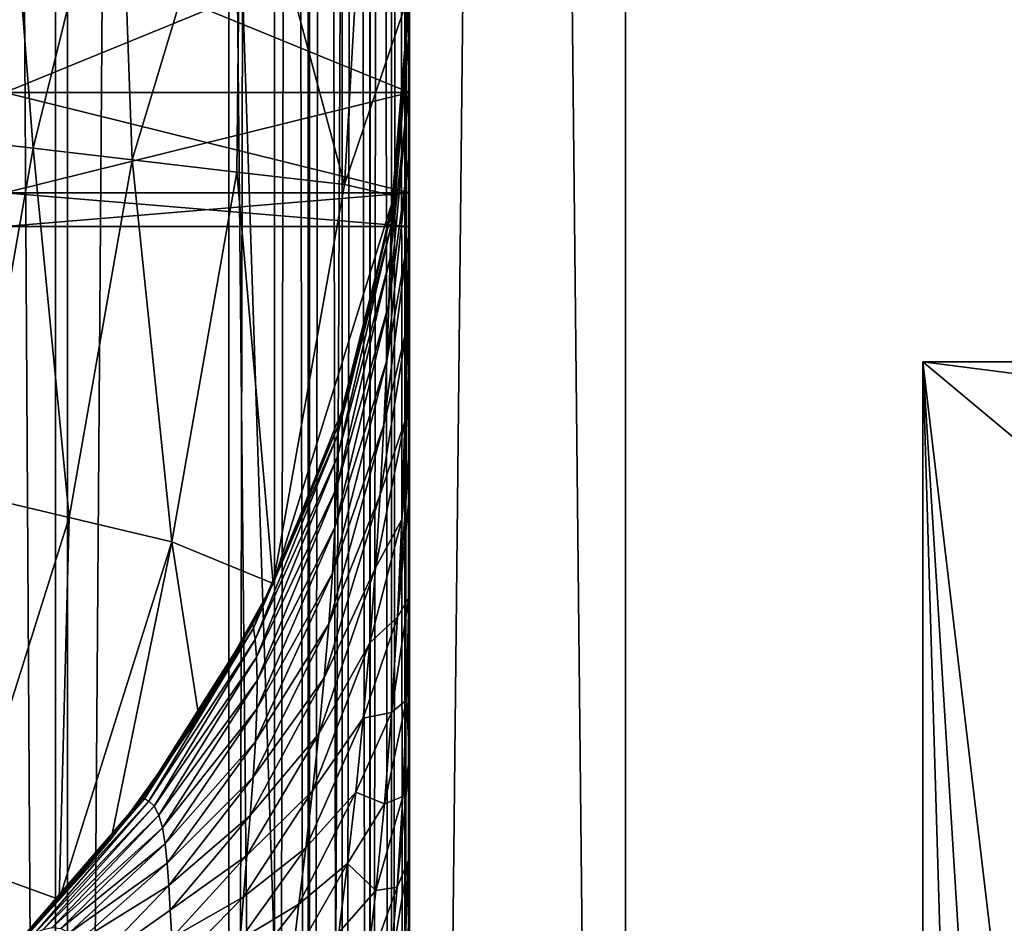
# Model space of a CAD drawing. Header units: metres. Extents: x -205 to 205, y -104 to 104.
# Tile 984 of 1056: x -43.94 to -40.3, y -22.34 to -18.99. Entities that reach past the tile are written whole.
import ezdxf

# ---------------------------------------------------------------- set-up
doc = ezdxf.new("R2010")
doc.units = ezdxf.units.M
doc.layers.add('solid_01_2-CONSUMER_EHM_BOX_SW0001', color=7, linetype='CONTINUOUS')

msp = doc.modelspace()

# ---------------------------------------------------------------- linework, layer by layer
at = {"layer": 'solid_01_2-CONSUMER_EHM_BOX_SW0001'}
for points in [[(-200.010849, -74.958488), (-200.010773, 75.041512), (-0.010778, 75.04142)], [(-0.010849, -74.95858), (-200.010849, -74.958488), (-0.010778, 75.04142)], [(-42.877831, -45.470287, 63.099998), (-43.761448, 44.859444, 63.099998), (-42.869671, 45.533699, 63.099998)], [(-42.877831, -45.470287, 63.099998), (-42.869671, 45.533699, 63.099998), (-42.500031, 37.541439, 63.099998)], [(-43.769485, -44.795872, 63.099998), (-44.312798, 44.35014, 63.099998), (-43.761448, 44.859444, 63.099998)], [(-42.877831, -45.470287, 63.099998), (-43.769485, -44.795872, 63.099998), (-43.761448, 44.859444, 63.099998)], [(-43.769485, -44.795872, 63.099998), (-44.320744, -44.286469, 63.099998), (-44.312798, 44.35014, 63.099998)], [(-43.811649, -41.509972, 46), (-43.811607, 41.592854, 46), (-43.169292, 42.451569, 46)], [(-43.169331, -42.36869, 46), (-43.811649, -41.509972, 46), (-43.169292, 42.451569, 46)], [(-43.000031, 37.541439, 46), (-43.169331, -42.36869, 46), (-43.169292, 42.451569, 46)], [(-44.325085, -40.568085, 46), (-44.325047, 40.650963, 46), (-43.811607, 41.592854, 46)], [(-43.811649, -41.509972, 46), (-44.325085, -40.568085, 46), (-43.811607, 41.592854, 46)], [(-43.000031, 37.541439, 75), (-62.041512, -19.42688, 75), (-62.692566, -21.952003, 75)], [(-43.000031, 37.541439, 75), (-62.692566, -21.952003, 75), (-43.000065, -37.458561, 75)], [(-43.000031, 37.541439, 75), (-61.647285, -16.835539, 75), (-62.041512, -19.42688, 75)], [(-45.000065, -37.458561, 48), (-42.500065, -37.458561, 48), (-42.500031, 37.541439, 48)], [(-45.000031, 37.541439, 48), (-45.000065, -37.458561, 48), (-42.500031, 37.541439, 48)], [(-45.000031, 37.541439, 57), (-45.000065, -37.458561, 57), (-42.500031, 37.541439, 57)], [(-42.500065, -37.458561, 57), (-42.500031, 37.541439, 57), (-45.000065, -37.458561, 57)], [(-45.000031, 37.541439, 55), (-42.500065, -37.458561, 55), (-45.000065, -37.458561, 55)], [(-45.000031, 37.541439, 55), (-42.500031, 37.541439, 55), (-42.500065, -37.458561, 55)], [(-43.000031, 37.541439, 46), (-43.000065, -37.458561, 46), (-43.169331, -42.36869, 46)], [(-42.870621, 37.541439, 45.982964), (-43.000065, -37.458561, 46), (-43.000031, 37.541439, 46)], [(-42.870621, 37.541439, 45.982964), (-42.870659, -37.458561, 45.982964), (-43.000065, -37.458561, 46)], [(-42.871162, -37.458561, 75.016899), (-43.000031, 37.541439, 75), (-43.000065, -37.458561, 75)], [(-42.871128, 37.541439, 75.016899), (-43.000031, 37.541439, 75), (-42.871162, -37.458561, 75.016899)], [(-42.877831, -45.470287, 63.099998), (-42.500031, 37.541439, 63.099998), (-42.500065, -37.458561, 63.099998)], [(-42.871128, 37.541439, 75.016899), (-42.871162, -37.458561, 75.016899), (-42.750408, -37.458561, 75.066788)], [(-42.871128, 37.541439, 75.016899), (-42.750408, -37.458561, 75.066788), (-42.75037, 37.541439, 75.066788)], [(-42.749916, 37.541439, 45.932949), (-42.749954, -37.458561, 45.932949), (-42.870659, -37.458561, 45.982964)], [(-42.870621, 37.541439, 45.982964), (-42.749916, 37.541439, 45.932949), (-42.870659, -37.458561, 45.982964)], [(-42.75037, 37.541439, 75.066788), (-42.750408, -37.458561, 75.066788), (-42.646698, -37.458561, 75.146263)], [(-42.75037, 37.541439, 75.066788), (-42.646698, -37.458561, 75.146263), (-42.646664, 37.541439, 75.146263)], [(-42.646294, 37.541439, 45.853367), (-42.646328, -37.458561, 45.853367), (-42.749954, -37.458561, 45.932949)], [(-42.749916, 37.541439, 45.932949), (-42.646294, 37.541439, 45.853367), (-42.749954, -37.458561, 45.932949)], [(-42.646664, 37.541439, 75.146263), (-42.646698, -37.458561, 75.146263), (-42.56712, -37.458561, 75.249886)], [(-42.646664, 37.541439, 75.146263), (-42.56712, -37.458561, 75.249886), (-42.567085, 37.541439, 75.249886)], [(-42.566822, 37.541439, 45.74966), (-42.566856, -37.458561, 45.74966), (-42.646328, -37.458561, 45.853367)], [(-42.646294, 37.541439, 45.853367), (-42.566822, 37.541439, 45.74966), (-42.646328, -37.458561, 45.853367)], [(-42.567085, 37.541439, 75.249886), (-42.56712, -37.458561, 75.249886), (-42.517105, -37.458561, 75.37059)], [(-42.567085, 37.541439, 75.249886), (-42.517105, -37.458561, 75.37059), (-42.517067, 37.541439, 75.37059)], [(-42.516933, 37.541439, 45.628902), (-42.516968, -37.458561, 45.628902), (-42.566856, -37.458561, 45.74966)], [(-42.566822, 37.541439, 45.74966), (-42.516933, 37.541439, 45.628902), (-42.566856, -37.458561, 45.74966)], [(-42.517067, 37.541439, 75.37059), (-42.517105, -37.458561, 75.37059), (-42.500065, -37.458561, 75.5)], [(-42.517067, 37.541439, 75.37059), (-42.500065, -37.458561, 75.5), (-42.500031, 37.541439, 75.5)], [(-42.516968, -37.458561, 45.628902), (-42.500031, 37.541439, 45.5), (-42.500065, -37.458561, 45.5)], [(-42.516933, 37.541439, 45.628902), (-42.500031, 37.541439, 45.5), (-42.516968, -37.458561, 45.628902)], [(-42.500065, -37.458561, 107), (-42.500031, 37.541439, 108.5), (-42.500031, 37.541439, 107)], [(-42.500065, -37.458561, 107), (-42.500031, 37.541439, 107), (-41.700066, -37.458561, 106.5)], [(-42.500065, -37.458561, 106), (-41.700031, 37.541439, 106.5), (-42.500031, 37.541439, 106)], [(-41.700066, -37.458561, 106.5), (-41.700031, 37.541439, 106.5), (-42.500065, -37.458561, 106)], [(-42.500065, -37.458561, 48), (-42.500031, 37.541439, 55), (-42.500031, 37.541439, 48)], [(-42.500065, -37.458561, 55), (-42.500031, 37.541439, 55), (-42.500065, -37.458561, 48)], [(-42.500065, -37.458561, 57), (-42.500031, 37.541439, 63.099998), (-42.500031, 37.541439, 57)], [(-42.500065, -37.458561, 63.099998), (-42.500031, 37.541439, 63.099998), (-42.500065, -37.458561, 57)], [(-42.500065, -37.458561, 108.5), (42.499969, 37.541401, 108.5), (-42.500031, 37.541439, 108.5)], [(-42.500065, -37.458561, 108.5), (-42.500031, 37.541439, 108.5), (-42.500065, -37.458561, 107)], [(-42.500065, -37.458561, 105), (-42.500031, 37.541439, 106), (-42.500031, 37.541439, 105)], [(-42.500065, -37.458561, 105), (-42.500065, -37.458561, 106), (-42.500031, 37.541439, 106)], [(-41.700066, -37.458561, 104.5), (-42.500065, -37.458561, 105), (-42.500031, 37.541439, 105)], [(-42.500065, -37.458561, 103), (-42.500031, 37.541439, 104), (-42.500031, 37.541439, 103)], [(-42.500065, -37.458561, 104), (-42.500031, 37.541439, 104), (-42.500065, -37.458561, 103)], [(-41.700031, 37.541439, 104.5), (-42.500031, 37.541439, 104), (-42.500065, -37.458561, 104)], [(-41.700066, -37.458561, 102.5), (-42.500065, -37.458561, 103), (-42.500031, 37.541439, 103)], [(-42.500065, -37.458561, 101), (-42.500031, 37.541439, 102), (-42.500031, 37.541439, 101)], [(-42.500065, -37.458561, 102), (-42.500031, 37.541439, 102), (-42.500065, -37.458561, 101)], [(-41.700031, 37.541439, 102.5), (-42.500031, 37.541439, 102), (-42.500065, -37.458561, 102)], [(-41.700066, -37.458561, 100.5), (-42.500065, -37.458561, 101), (-42.500031, 37.541439, 101)], [(-42.500065, -37.458561, 99), (-42.500031, 37.541439, 100), (-42.500031, 37.541439, 99)], [(-42.500065, -37.458561, 100), (-42.500031, 37.541439, 100), (-42.500065, -37.458561, 99)], [(-41.700031, 37.541439, 100.5), (-42.500031, 37.541439, 100), (-42.500065, -37.458561, 100)], [(-41.700066, -37.458561, 98.5), (-42.500065, -37.458561, 99), (-42.500031, 37.541439, 99)], [(-42.500065, -37.458561, 97), (-42.500031, 37.541439, 98), (-42.500031, 37.541439, 97)], [(-42.500065, -37.458561, 98), (-42.500031, 37.541439, 98), (-42.500065, -37.458561, 97)], [(-41.700031, 37.541439, 98.5), (-42.500031, 37.541439, 98), (-42.500065, -37.458561, 98)], [(-41.700066, -37.458561, 96.5), (-42.500065, -37.458561, 97), (-42.500031, 37.541439, 97)], [(-42.500065, -37.458561, 95), (-42.500031, 37.541439, 96), (-42.500031, 37.541439, 95)], [(-42.500065, -37.458561, 96), (-42.500031, 37.541439, 96), (-42.500065, -37.458561, 95)], [(-41.700031, 37.541439, 96.5), (-42.500031, 37.541439, 96), (-42.500065, -37.458561, 96)], [(-41.700066, -37.458561, 94.5), (-42.500065, -37.458561, 95), (-42.500031, 37.541439, 95)], [(-42.500065, -37.458561, 93), (-42.500031, 37.541439, 94), (-42.500031, 37.541439, 93)], [(-42.500065, -37.458561, 94), (-42.500031, 37.541439, 94), (-42.500065, -37.458561, 93)], [(-41.700031, 37.541439, 94.5), (-42.500031, 37.541439, 94), (-42.500065, -37.458561, 94)], [(-41.700066, -37.458561, 92.5), (-42.500065, -37.458561, 93), (-42.500031, 37.541439, 93)], [(-42.500065, -37.458561, 91), (-42.500031, 37.541439, 92), (-42.500031, 37.541439, 91)], [(-42.500065, -37.458561, 92), (-42.500031, 37.541439, 92), (-42.500065, -37.458561, 91)], [(-41.700031, 37.541439, 92.5), (-42.500031, 37.541439, 92), (-42.500065, -37.458561, 92)], [(-41.700066, -37.458561, 90.5), (-42.500065, -37.458561, 91), (-42.500031, 37.541439, 91)], [(-42.500065, -37.458561, 89), (-42.500031, 37.541439, 90), (-42.500031, 37.541439, 89)], [(-42.500065, -37.458561, 90), (-42.500031, 37.541439, 90), (-42.500065, -37.458561, 89)], [(-41.700031, 37.541439, 90.5), (-42.500031, 37.541439, 90), (-42.500065, -37.458561, 90)], [(-41.700066, -37.458561, 88.5), (-42.500065, -37.458561, 89), (-42.500031, 37.541439, 89)], [(-42.500065, -37.458561, 87), (-42.500031, 37.541439, 88), (-42.500031, 37.541439, 87)], [(-42.500065, -37.458561, 88), (-42.500031, 37.541439, 88), (-42.500065, -37.458561, 87)], [(-41.700031, 37.541439, 88.5), (-42.500031, 37.541439, 88), (-42.500065, -37.458561, 88)], [(-41.700066, -37.458561, 86.5), (-42.500065, -37.458561, 87), (-42.500031, 37.541439, 87)], [(-42.500065, -37.458561, 85), (-42.500031, 37.541439, 86), (-42.500031, 37.541439, 85)], [(-42.500065, -37.458561, 86), (-42.500031, 37.541439, 86), (-42.500065, -37.458561, 85)], [(-41.700031, 37.541439, 86.5), (-42.500031, 37.541439, 86), (-42.500065, -37.458561, 86)], [(-41.700066, -37.458561, 84.5), (-42.500065, -37.458561, 85), (-42.500031, 37.541439, 85)], [(-42.500065, -37.458561, 83), (-42.500031, 37.541439, 84), (-42.500031, 37.541439, 83)], [(-42.500065, -37.458561, 84), (-42.500031, 37.541439, 84), (-42.500065, -37.458561, 83)], [(-41.700031, 37.541439, 84.5), (-42.500031, 37.541439, 84), (-42.500065, -37.458561, 84)], [(-41.700066, -37.458561, 82.5), (-42.500065, -37.458561, 83), (-42.500031, 37.541439, 83)], [(-42.500065, -37.458561, 81), (-42.500031, 37.541439, 82), (-42.500031, 37.541439, 81)], [(-42.500065, -37.458561, 82), (-42.500031, 37.541439, 82), (-42.500065, -37.458561, 81)], [(-41.700031, 37.541439, 82.5), (-42.500031, 37.541439, 82), (-42.500065, -37.458561, 82)], [(-41.700066, -37.458561, 80.5), (-42.500065, -37.458561, 81), (-42.500031, 37.541439, 81)], [(-42.500065, -37.458561, 79), (-42.500031, 37.541439, 80), (-42.500031, 37.541439, 79)], [(-42.500065, -37.458561, 80), (-42.500031, 37.541439, 80), (-42.500065, -37.458561, 79)], [(-41.700031, 37.541439, 80.5), (-42.500031, 37.541439, 80), (-42.500065, -37.458561, 80)], [(-41.700066, -37.458561, 78.5), (-42.500065, -37.458561, 79), (-42.500031, 37.541439, 79)], [(-42.500065, -37.458561, 77), (-42.500031, 37.541439, 78), (-42.500031, 37.541439, 77)], [(-42.500065, -37.458561, 78), (-42.500031, 37.541439, 78), (-42.500065, -37.458561, 77)], [(-41.700031, 37.541439, 78.5), (-42.500031, 37.541439, 78), (-42.500065, -37.458561, 78)], [(-41.700066, -37.458561, 76.5), (-42.500065, -37.458561, 77), (-42.500031, 37.541439, 77)], [(-42.500065, -37.458561, 75.5), (-42.500031, 37.541439, 76), (-42.500031, 37.541439, 75.5)], [(-42.500065, -37.458561, 76), (-42.500031, 37.541439, 76), (-42.500065, -37.458561, 75.5)], [(-41.700031, 37.541439, 76.5), (-42.500031, 37.541439, 76), (-42.500065, -37.458561, 76)], [(-42.50005, 0.041439, 44.299999), (-42.500065, -37.458561, 45.5), (-42.500031, 37.541439, 45.5)], [(-41.700031, 37.541439, 104.5), (-42.500065, -37.458561, 104), (-41.700066, -37.458561, 104.5)], [(-41.700031, 37.541439, 102.5), (-42.500065, -37.458561, 102), (-41.700066, -37.458561, 102.5)], [(-41.700031, 37.541439, 100.5), (-42.500065, -37.458561, 100), (-41.700066, -37.458561, 100.5)], [(-41.700031, 37.541439, 98.5), (-42.500065, -37.458561, 98), (-41.700066, -37.458561, 98.5)], [(-41.700031, 37.541439, 96.5), (-42.500065, -37.458561, 96), (-41.700066, -37.458561, 96.5)], [(-41.700031, 37.541439, 94.5), (-42.500065, -37.458561, 94), (-41.700066, -37.458561, 94.5)], [(-41.700031, 37.541439, 92.5), (-42.500065, -37.458561, 92), (-41.700066, -37.458561, 92.5)], [(-41.700031, 37.541439, 90.5), (-42.500065, -37.458561, 90), (-41.700066, -37.458561, 90.5)], [(-41.700031, 37.541439, 88.5), (-42.500065, -37.458561, 88), (-41.700066, -37.458561, 88.5)], [(-41.700031, 37.541439, 86.5), (-42.500065, -37.458561, 86), (-41.700066, -37.458561, 86.5)], [(-41.700031, 37.541439, 84.5), (-42.500065, -37.458561, 84), (-41.700066, -37.458561, 84.5)], [(-41.700031, 37.541439, 82.5), (-42.500065, -37.458561, 82), (-41.700066, -37.458561, 82.5)], [(-41.700031, 37.541439, 80.5), (-42.500065, -37.458561, 80), (-41.700066, -37.458561, 80.5)], [(-41.700031, 37.541439, 78.5), (-42.500065, -37.458561, 78), (-41.700066, -37.458561, 78.5)], [(-41.700031, 37.541439, 76.5), (-42.500065, -37.458561, 76), (-41.700066, -37.458561, 76.5)], [(-42.500065, -37.458561, 108.5), (42.499935, -37.458599, 108.5), (42.499969, 37.541401, 108.5)], [(-41.700066, -37.458561, 106.5), (-42.500031, 37.541439, 107), (-41.700031, 37.541439, 106.5)], [(-41.700031, 37.541439, 104.5), (-41.700066, -37.458561, 104.5), (-42.500031, 37.541439, 105)], [(-41.700031, 37.541439, 102.5), (-41.700066, -37.458561, 102.5), (-42.500031, 37.541439, 103)], [(-41.700031, 37.541439, 100.5), (-41.700066, -37.458561, 100.5), (-42.500031, 37.541439, 101)], [(-41.700031, 37.541439, 98.5), (-41.700066, -37.458561, 98.5), (-42.500031, 37.541439, 99)], [(-41.700031, 37.541439, 96.5), (-41.700066, -37.458561, 96.5), (-42.500031, 37.541439, 97)], [(-41.700031, 37.541439, 94.5), (-41.700066, -37.458561, 94.5), (-42.500031, 37.541439, 95)], [(-41.700031, 37.541439, 92.5), (-41.700066, -37.458561, 92.5), (-42.500031, 37.541439, 93)], [(-41.700031, 37.541439, 90.5), (-41.700066, -37.458561, 90.5), (-42.500031, 37.541439, 91)], [(-41.700031, 37.541439, 88.5), (-41.700066, -37.458561, 88.5), (-42.500031, 37.541439, 89)], [(-41.700031, 37.541439, 86.5), (-41.700066, -37.458561, 86.5), (-42.500031, 37.541439, 87)], [(-41.700031, 37.541439, 84.5), (-41.700066, -37.458561, 84.5), (-42.500031, 37.541439, 85)], [(-41.700031, 37.541439, 82.5), (-41.700066, -37.458561, 82.5), (-42.500031, 37.541439, 83)], [(-41.700031, 37.541439, 80.5), (-41.700066, -37.458561, 80.5), (-42.500031, 37.541439, 81)], [(-41.700031, 37.541439, 78.5), (-41.700066, -37.458561, 78.5), (-42.500031, 37.541439, 79)], [(-41.700031, 37.541439, 76.5), (-41.700066, -37.458561, 76.5), (-42.500031, 37.541439, 77)], [(-42.50005, 0.041439, 44.299999), (-42.50005, -2.175428, 44.175507), (-42.500065, -37.458561, 45.5)], [(-42.50005, -2.175428, 44.175507), (-42.50005, -4.36443, 43.803581), (-42.500065, -37.458561, 45.5)], [(-42.50005, -4.36443, 43.803581), (-42.500053, -6.498038, 43.188904), (-42.500065, -37.458561, 45.5)], [(-42.500053, -6.498038, 43.188904), (-42.500053, -8.549417, 42.339203), (-42.500065, -37.458561, 45.5)], [(-42.500053, -8.549417, 42.339203), (-42.500053, -10.492764, 41.265156), (-42.500065, -37.458561, 45.5)], [(-42.500053, -10.492764, 41.265156), (-42.500053, -12.303642, 39.98027), (-42.500065, -37.458561, 45.5)], [(-42.500053, -12.303642, 39.98027), (-42.500057, -13.959272, 38.500713), (-42.500065, -37.458561, 45.5)], [(-42.500057, -13.959272, 38.500713), (-42.500065, -37.458561, 14.5), (-42.500065, -37.458561, 45.5)], [(-42.500057, -13.959272, 38.500713), (-42.500057, -15.438832, 36.845081), (-42.500065, -37.458561, 14.5)], [(-42.500057, -15.438832, 36.845081), (-42.500057, -16.723715, 35.034203), (-42.500065, -37.458561, 14.5)], [(-42.500057, -16.723715, 35.034203), (-42.500057, -17.797762, 33.090855), (-42.500065, -37.458561, 14.5)], [(-42.500057, -17.797762, 33.090855), (-42.500057, -18.647465, 31.039476), (-42.500065, -37.458561, 14.5)], [(-43.994637, -18.174753, 3.112886), (-44.23312, -19.429401, 2.998492), (-43.895329, -19.468725, 3.213573)], [(-43.576248, -18.174753, 3.325387), (-43.994637, -18.174753, 3.112886), (-43.895329, -19.468725, 3.213573)], [(-43.576248, -18.174753, 3.325387), (-43.895329, -19.468725, 3.213573), (-43.527637, -19.511528, 3.371311)], [(-43.125519, -18.174755, 3.455959), (-43.576248, -18.174753, 3.325387), (-43.527637, -19.511528, 3.371311)], [(-43.125519, -18.174755, 3.455959), (-43.527637, -19.511528, 3.371311), (-43.139572, -19.556704, 3.467618)], [(-43.125519, -18.174755, 3.455959), (-43.139572, -19.556704, 3.467618), (-42.741188, -19.603037, 3.5)], [(-42.658329, -18.174755, 3.5), (-43.125519, -18.174755, 3.455959), (-42.741188, -19.603037, 3.5)], [(-42.500057, -18.891447, 3.5), (-42.658329, -18.174755, 3.5), (-42.741188, -19.603037, 3.5)], [(-44.000057, -19.262133, 28.905914), (-42.500057, -18.647465, 31.039476), (-44.000057, -18.647449, 31.039526)], [(-44.000057, -18.647449, 17.960474), (-42.500057, -18.647465, 17.960524), (-42.500057, -19.262142, 20.09413)], [(-44.000057, -19.262133, 20.094086), (-44.000057, -18.647449, 17.960474), (-42.500057, -19.262142, 20.09413)], [(-44.000057, -19.262133, 28.905914), (-42.500057, -19.262142, 28.90587), (-42.500057, -18.647465, 31.039476)], [(-42.500057, -18.647465, 31.039476), (-42.500057, -19.262142, 28.90587), (-42.500065, -37.458561, 14.5)], [(-42.500057, -18.647465, 17.960524), (-42.500057, -19.064049, 13.261415), (-42.500057, -19.215498, 13.542428)], [(-42.500057, -19.262142, 20.09413), (-42.500057, -18.647465, 17.960524), (-42.500057, -19.215498, 13.542428)], [(-42.500057, -18.647465, 17.960524), (-42.500057, -18.96402, 12.994148), (-42.500057, -19.064049, 13.261415)], [(-42.557053, -19.644222, 3.5), (-42.500057, -18.891447, 3.5), (-42.741188, -19.603037, 3.5)], [(-42.568756, -19.756182, 12.824918), (-42.500057, -18.908606, 12.741017), (-42.500057, -18.891447, 12.5)], [(-42.567799, -19.711699, 12.5), (-42.568756, -19.756182, 12.824918), (-42.500057, -18.891447, 12.5)], [(-42.557053, -19.644222, 3.5), (-42.567799, -19.711699, 12.5), (-42.500057, -18.891447, 12.5)], [(-42.557053, -19.644222, 3.5), (-42.500057, -18.891447, 12.5), (-42.500057, -18.891447, 3.5)], [(-42.500107, -19.020035, 13.095444), (-42.500057, -18.908606, 12.741017), (-42.568756, -19.756182, 12.824918)], [(-42.500107, -19.020035, 13.095444), (-42.500057, -18.96402, 12.994148), (-42.500057, -18.908606, 12.741017)], [(-42.500107, -19.020035, 13.095444), (-42.500057, -19.064049, 13.261415), (-42.500057, -18.96402, 12.994148)], [(-42.500107, -19.020035, 13.095444), (-42.568756, -19.756182, 12.824918), (-42.571629, -19.875399, 13.116941)], [(-42.500496, -19.225395, 13.440465), (-42.500107, -19.020035, 13.095444), (-42.571629, -19.875399, 13.116941)], [(-42.500496, -19.225395, 13.440465), (-42.500057, -19.064049, 13.261415), (-42.500107, -19.020035, 13.095444)], [(-42.500496, -19.225395, 13.440465), (-42.500057, -19.215498, 13.542428), (-42.500057, -19.064049, 13.261415)], [(-42.500496, -19.225395, 13.440465), (-42.571629, -19.875399, 13.116941), (-42.576717, -20.046583, 13.368639)], [(-42.501705, -19.488811, 13.731335), (-42.500496, -19.225395, 13.440465), (-42.576717, -20.046583, 13.368639)], [(-42.501705, -19.488811, 13.731335), (-42.500057, -19.41938, 13.824896), (-42.500057, -19.215498, 13.542428)], [(-42.501705, -19.488811, 13.731335), (-42.500057, -19.215498, 13.542428), (-42.500496, -19.225395, 13.440465)], [(-42.500057, -19.262142, 20.09413), (-42.500057, -19.215498, 13.542428), (-42.500057, -19.41938, 13.824896)], [(-44.000057, -19.634062, 26.716896), (-42.500057, -19.262142, 28.90587), (-44.000057, -19.262133, 28.905914)], [(-44.000057, -19.262133, 20.094086), (-42.500057, -19.262142, 20.09413), (-42.500057, -19.634066, 22.283133)], [(-44.000057, -19.634062, 22.283104), (-44.000057, -19.262133, 20.094086), (-42.500057, -19.634066, 22.283133)], [(-44.000057, -19.634062, 26.716896), (-42.500057, -19.634066, 26.716867), (-42.500057, -19.262142, 28.90587)], [(-42.500057, -19.262142, 28.90587), (-42.500061, -23.376728, 14.5), (-42.500065, -37.458561, 14.5)], [(-42.500057, -19.262142, 28.90587), (-42.500061, -23.258007, 14.510022), (-42.500061, -23.376728, 14.5)], [(-42.500057, -19.262142, 28.90587), (-42.500061, -23.119808, 14.539515), (-42.500061, -23.258007, 14.510022)], [(-42.500057, -19.262142, 28.90587), (-42.500061, -22.962339, 14.585138), (-42.500061, -23.119808, 14.539515)], [(-42.500057, -19.262142, 28.90587), (-42.500061, -22.78248, 14.642188), (-42.500061, -22.962339, 14.585138)], [(-42.500057, -19.262142, 28.90587), (-42.500061, -22.573221, 14.705911), (-42.500061, -22.78248, 14.642188)], [(-42.500057, -19.262142, 28.90587), (-42.500061, -22.402834, 14.751582), (-42.500061, -22.573221, 14.705911)], [(-42.500057, -19.262142, 28.90587), (-42.500061, -22.324932, 14.769974), (-42.500061, -22.402834, 14.751582)], [(-42.500057, -19.262142, 28.90587), (-42.500061, -22.024067, 14.824757), (-42.500061, -22.324932, 14.769974)], [(-42.500057, -19.262142, 28.90587), (-42.500061, -21.732988, 14.850832), (-42.500061, -22.024067, 14.824757)], [(-42.500057, -19.262142, 28.90587), (-42.500057, -19.634066, 26.716867), (-42.500061, -21.732988, 14.850832)], [(-42.500057, -19.634066, 22.283133), (-42.500057, -19.262142, 20.09413), (-42.500057, -19.41938, 13.824896)], [(-43.895329, -19.468725, 3.213573), (-44.23312, -19.429401, 2.998492), (-44.121006, -20.751673, 3.213573)], [(-42.504375, -19.793682, 13.96944), (-42.500057, -19.66736, 14.089117), (-42.500057, -19.41938, 13.824896)], [(-42.504375, -19.793682, 13.96944), (-42.500057, -19.41938, 13.824896), (-42.501705, -19.488811, 13.731335)], [(-42.500057, -19.634066, 22.283133), (-42.500057, -19.41938, 13.824896), (-42.500057, -19.66736, 14.089117)], [(-43.895329, -19.468725, 3.213573), (-44.121006, -20.751673, 3.213573), (-43.76078, -20.836916, 3.371311)], [(-43.527637, -19.511528, 3.371311), (-43.895329, -19.468725, 3.213573), (-43.76078, -20.836916, 3.371311)], [(-43.527637, -19.511528, 3.371311), (-43.76078, -20.836916, 3.371311), (-43.380596, -20.926882, 3.467618)], [(-43.139572, -19.556704, 3.467618), (-43.527637, -19.511528, 3.371311), (-43.380596, -20.926882, 3.467618)], [(-42.501705, -19.488811, 13.731335), (-42.576717, -20.046583, 13.368639), (-42.584408, -20.255495, 13.581611)], [(-42.504375, -19.793682, 13.96944), (-42.501705, -19.488811, 13.731335), (-42.584408, -20.255495, 13.581611)], [(-43.139572, -19.556704, 3.467618), (-43.380596, -20.926882, 3.467618), (-43.005196, -21.08147, 3.5)], [(-42.741188, -19.603037, 3.5), (-43.139572, -19.556704, 3.467618), (-43.005196, -21.08147, 3.5)], [(-42.557053, -19.644222, 3.5), (-42.741188, -19.603037, 3.5), (-43.005196, -21.08147, 3.5)], [(-44.000057, -19.634062, 22.283104), (-42.500057, -19.634066, 22.283133), (-42.500057, -19.75856, 24.5)], [(-44.000057, -19.634062, 22.283104), (-42.500057, -19.75856, 24.5), (-44.000057, -19.75856, 24.5)], [(-44.000057, -19.75856, 24.5), (-42.500057, -19.634066, 26.716867), (-44.000057, -19.634062, 26.716896)], [(-44.000057, -19.75856, 24.5), (-42.500057, -19.75856, 24.5), (-42.500057, -19.634066, 26.716867)], [(-42.557053, -19.644222, 3.5), (-43.005196, -21.08147, 3.5), (-42.72673, -20.379839, 3.5)], [(-42.557053, -19.644222, 3.5), (-42.72673, -20.379839, 3.5), (-42.567799, -19.711699, 12.5)], [(-42.500057, -19.634066, 26.716867), (-42.500057, -21.291298, 14.836432), (-42.500061, -21.732988, 14.850832)], [(-42.500057, -19.634066, 26.716867), (-42.500057, -20.932409, 14.773722), (-42.500057, -21.291298, 14.836432)], [(-42.500057, -19.634066, 26.716867), (-42.500057, -20.747999, 14.722376), (-42.500057, -20.932409, 14.773722)], [(-42.500057, -19.634066, 26.716867), (-42.500057, -20.586742, 14.666039), (-42.500057, -20.747999, 14.722376)], [(-42.500057, -19.634066, 26.716867), (-42.500057, -19.75856, 24.5), (-42.500057, -20.586742, 14.666039)], [(-42.500057, -19.634066, 22.283133), (-42.500057, -19.66736, 14.089117), (-42.500057, -19.75856, 24.5)], [(-42.509274, -20.128138, 14.154263), (-42.500057, -19.949486, 14.321355), (-42.500057, -19.66736, 14.089117)], [(-42.509274, -20.128138, 14.154263), (-42.500057, -19.66736, 14.089117), (-42.504375, -19.793682, 13.96944)], [(-42.500057, -19.75856, 24.5), (-42.500057, -19.66736, 14.089117), (-42.500057, -19.949486, 14.321355)], [(-42.567799, -19.711699, 12.5), (-42.766666, -20.502348, 12.5), (-42.766693, -20.531801, 12.750074)], [(-42.568756, -19.756182, 12.824918), (-42.567799, -19.711699, 12.5), (-42.766693, -20.531801, 12.750074)], [(-42.72673, -20.379839, 3.5), (-42.766666, -20.502348, 12.5), (-42.567799, -19.711699, 12.5)], [(-42.568756, -19.756182, 12.824918), (-42.766693, -20.531801, 12.750074), (-42.76733, -20.611433, 12.976013)], [(-42.571629, -19.875399, 13.116941), (-42.568756, -19.756182, 12.824918), (-42.76733, -20.611433, 12.976013)], [(-42.500057, -19.75856, 24.5), (-42.500057, -20.257839, 14.514735), (-42.500057, -20.586742, 14.666039)], [(-42.500057, -19.75856, 24.5), (-42.500057, -19.949486, 14.321355), (-42.500057, -20.257839, 14.514735)], [(-42.504375, -19.793682, 13.96944), (-42.584408, -20.255495, 13.581611), (-42.595032, -20.493006, 13.756222)], [(-42.509274, -20.128138, 14.154263), (-42.504375, -19.793682, 13.96944), (-42.595032, -20.493006, 13.756222)], [(-42.571629, -19.875399, 13.116941), (-42.76733, -20.611433, 12.976013), (-42.770214, -20.728373, 13.172655)], [(-42.576717, -20.046583, 13.368639), (-42.571629, -19.875399, 13.116941), (-42.770214, -20.728373, 13.172655)], [(-42.51722, -20.481537, 14.285447), (-42.500057, -20.257839, 14.514735), (-42.500057, -19.949486, 14.321355)], [(-42.51722, -20.481537, 14.285447), (-42.500057, -19.949486, 14.321355), (-42.509274, -20.128138, 14.154263)], [(-42.576717, -20.046583, 13.368639), (-42.770214, -20.728373, 13.172655), (-42.776371, -20.874403, 13.34145)], [(-42.584408, -20.255495, 13.581611), (-42.576717, -20.046583, 13.368639), (-42.776371, -20.874403, 13.34145)], [(-42.509274, -20.128138, 14.154263), (-42.595032, -20.493006, 13.756222), (-42.608883, -20.751366, 13.89206)], [(-42.51722, -20.481537, 14.285447), (-42.509274, -20.128138, 14.154263), (-42.608883, -20.751366, 13.89206)], [(-42.584408, -20.255495, 13.581611), (-42.776371, -20.874403, 13.34145), (-42.786175, -21.043743, 13.48283)], [(-42.595032, -20.493006, 13.756222), (-42.584408, -20.255495, 13.581611), (-42.786175, -21.043743, 13.48283)], [(-42.529011, -20.843845, 14.364101), (-42.500057, -20.586742, 14.666039), (-42.500057, -20.257839, 14.514735)], [(-42.529011, -20.843845, 14.364101), (-42.500057, -20.257839, 14.514735), (-42.51722, -20.481537, 14.285447)], [(-40.59803, -20.260258, 63.099998), (40.597908, -30.516182, 63.099998), (-40.598034, -30.515982, 63.099998)], [(-40.59803, -20.260258, 63.099998), (-40.598034, -30.515982, 63.099998), (-40.304276, -30.103319, 35.049206)], [(-40.59803, -20.260258, 63.099998), (-40.010426, -29.720041, 6.989528), (-40.010422, -25.234972, 6.989528)], [(-40.59803, -20.260258, 63.099998), (-40.304276, -30.103319, 35.049206), (-40.010426, -29.720041, 6.989528)], [(-40.59803, -20.260258, 63.099998), (-40.010422, -20.749926, 6.989528), (-39.498363, -20.260258, 63.099998)], [(-40.59803, -20.260258, 63.099998), (-39.498363, -20.260258, 63.099998), (40.597908, -30.516182, 63.099998)], [(-40.59803, -20.260258, 63.099998), (-40.010422, -25.234972, 6.989528), (-40.010422, -20.749926, 6.989528)], [(-42.72673, -20.379839, 3.5), (-43.005196, -21.08147, 3.5), (-42.766666, -20.502348, 12.5)], [(-42.766666, -20.502348, 12.5), (-43.045052, -21.161446, 12.5), (-43.078671, -21.246542, 12.681106)], [(-42.766693, -20.531801, 12.750074), (-42.766666, -20.502348, 12.5), (-43.078671, -21.246542, 12.681106)], [(-42.766666, -20.502348, 12.5), (-43.005196, -21.08147, 3.5), (-43.045052, -21.161446, 12.5)], [(-42.595032, -20.493006, 13.756222), (-42.786175, -21.043743, 13.48283), (-42.79966, -21.231047, 13.596595)], [(-42.608883, -20.751366, 13.89206), (-42.595032, -20.493006, 13.756222), (-42.79966, -21.231047, 13.596595)], [(-42.51722, -20.481537, 14.285447), (-42.608883, -20.751366, 13.89206), (-42.626179, -21.023212, 13.989272)], [(-42.529011, -20.843845, 14.364101), (-42.51722, -20.481537, 14.285447), (-42.626179, -21.023212, 13.989272)], [(-42.766693, -20.531801, 12.750074), (-43.078671, -21.246542, 12.681106), (-43.072506, -21.288877, 12.846304)], [(-42.76733, -20.611433, 12.976013), (-42.766693, -20.531801, 12.750074), (-43.072506, -21.288877, 12.846304)], [(-42.76733, -20.611433, 12.976013), (-43.072506, -21.288877, 12.846304), (-43.067017, -21.354652, 12.992627)], [(-42.770214, -20.728373, 13.172655), (-42.76733, -20.611433, 12.976013), (-43.067017, -21.354652, 12.992627)], [(-42.545341, -21.205847, 14.393195), (-42.500057, -20.747999, 14.722376), (-42.500057, -20.586742, 14.666039)], [(-42.545341, -21.205847, 14.393195), (-42.500057, -20.586742, 14.666039), (-42.529011, -20.843845, 14.364101)], [(-43.76078, -20.836916, 3.371311), (-44.121006, -20.751673, 3.213573), (-44.165283, -22.11935, 3.364496)], [(-42.770214, -20.728373, 13.172655), (-43.067017, -21.354652, 12.992627), (-43.064583, -21.441336, 13.121458)], [(-42.776371, -20.874403, 13.34145), (-42.770214, -20.728373, 13.172655), (-43.064583, -21.441336, 13.121458)], [(-42.608883, -20.751366, 13.89206), (-42.79966, -21.231047, 13.596595), (-42.816635, -21.431061, 13.682939)], [(-42.626179, -21.023212, 13.989272), (-42.608883, -20.751366, 13.89206), (-42.816635, -21.431061, 13.682939)], [(-42.502575, -21.133337, 14.714196), (-42.500057, -20.747999, 14.722376), (-42.545341, -21.205847, 14.393195)], [(-42.502575, -21.133337, 14.714196), (-42.500057, -20.932409, 14.773722), (-42.500057, -20.747999, 14.722376)], [(-43.76078, -20.836916, 3.371311), (-44.165283, -22.11935, 3.364496), (-43.798717, -22.253002, 3.464164)], [(-43.380596, -20.926882, 3.467618), (-43.76078, -20.836916, 3.371311), (-43.798717, -22.253002, 3.464164)], [(-42.529011, -20.843845, 14.364101), (-42.626179, -21.023212, 13.989272), (-42.647057, -21.301617, 14.049173)], [(-42.545341, -21.205847, 14.393195), (-42.529011, -20.843845, 14.364101), (-42.647057, -21.301617, 14.049173)], [(-42.776371, -20.874403, 13.34145), (-43.064583, -21.441336, 13.121458), (-43.065948, -21.546362, 13.233324)], [(-42.786175, -21.043743, 13.48283), (-42.776371, -20.874403, 13.34145), (-43.065948, -21.546362, 13.233324)], [(-43.380596, -20.926882, 3.467618), (-43.798717, -22.253002, 3.464164), (-43.60598, -22.02771, 3.480152)], [(-43.380596, -20.926882, 3.467618), (-43.60598, -22.02771, 3.480152), (-43.28141, -21.575287, 3.496072)], [(-43.380596, -20.926882, 3.467618), (-43.28141, -21.575287, 3.496072), (-43.005196, -21.08147, 3.5)], [(-42.502575, -21.133337, 14.714196), (-42.500057, -21.291298, 14.836432), (-42.500057, -20.932409, 14.773722)], [(-42.786175, -21.043743, 13.48283), (-43.065948, -21.546362, 13.233324), (-43.071037, -21.666737, 13.328225)], [(-42.79966, -21.231047, 13.596595), (-42.786175, -21.043743, 13.48283), (-43.071037, -21.666737, 13.328225)], [(-42.626179, -21.023212, 13.989272), (-42.816635, -21.431061, 13.682939), (-42.836761, -21.638842, 13.742905)], [(-42.647057, -21.301617, 14.049173), (-42.626179, -21.023212, 13.989272), (-42.836761, -21.638842, 13.742905)], [(-43.045052, -21.161446, 12.5), (-43.005196, -21.08147, 3.5), (-43.28141, -21.575287, 3.496072)], [(-42.502575, -21.133337, 14.714196), (-42.545341, -21.205847, 14.393195), (-42.566685, -21.559544, 14.377528)], [(-42.51088, -21.512032, 14.66241), (-42.502575, -21.133337, 14.714196), (-42.566685, -21.559544, 14.377528)], [(-42.51088, -21.512032, 14.66241), (-42.500057, -21.291298, 14.836432), (-42.502575, -21.133337, 14.714196)], [(-43.045052, -21.161446, 12.5), (-43.28141, -21.575287, 3.496072), (-43.081215, -21.231068, 12.5)], [(-43.045052, -21.161446, 12.5), (-43.081215, -21.231068, 12.5), (-43.078671, -21.246542, 12.681106)], [(-43.081215, -21.231068, 12.5), (-43.28141, -21.575287, 3.496072), (-43.489395, -21.877176, 12.5)], [(-43.081215, -21.231068, 12.5), (-43.489395, -21.877176, 12.5), (-43.482506, -21.87948, 12.620029)], [(-43.078671, -21.246542, 12.681106), (-43.081215, -21.231068, 12.5), (-43.482506, -21.87948, 12.620029)], [(-42.79966, -21.231047, 13.596595), (-43.071037, -21.666737, 13.328225), (-43.07938, -21.799294, 13.406362)], [(-42.816635, -21.431061, 13.682939), (-42.79966, -21.231047, 13.596595), (-43.07938, -21.799294, 13.406362)], [(-42.545341, -21.205847, 14.393195), (-42.647057, -21.301617, 14.049173), (-42.671497, -21.580368, 14.074373)], [(-42.566685, -21.559544, 14.377528), (-42.545341, -21.205847, 14.393195), (-42.671497, -21.580368, 14.074373)], [(-43.078671, -21.246542, 12.681106), (-43.482506, -21.87948, 12.620029), (-43.465641, -21.887981, 12.731594)], [(-43.072506, -21.288877, 12.846304), (-43.078671, -21.246542, 12.681106), (-43.465641, -21.887981, 12.731594)], [(-43.072506, -21.288877, 12.846304), (-43.465641, -21.887981, 12.731594), (-43.446503, -21.90729, 12.833768)], [(-43.067017, -21.354652, 12.992627), (-43.072506, -21.288877, 12.846304), (-43.446503, -21.90729, 12.833768)], [(-42.647057, -21.301617, 14.049173), (-42.836761, -21.638842, 13.742905), (-42.859528, -21.85006, 13.778452)], [(-42.671497, -21.580368, 14.074373), (-42.647057, -21.301617, 14.049173), (-42.859528, -21.85006, 13.778452)], [(-42.51088, -21.512032, 14.66241), (-42.500061, -21.732988, 14.850832), (-42.500057, -21.291298, 14.836432)], [(-43.067017, -21.354652, 12.992627), (-43.446503, -21.90729, 12.833768), (-43.429405, -21.940041, 12.927941)], [(-43.064583, -21.441336, 13.121458), (-43.067017, -21.354652, 12.992627), (-43.429405, -21.940041, 12.927941)], [(-43.064583, -21.441336, 13.121458), (-43.429405, -21.940041, 12.927941), (-43.415722, -21.986643, 13.014764)], [(-43.065948, -21.546362, 13.233324), (-43.064583, -21.441336, 13.121458), (-43.415722, -21.986643, 13.014764)], [(-42.816635, -21.431061, 13.682939), (-43.07938, -21.799294, 13.406362), (-43.090267, -21.941042, 13.468445)], [(-42.836761, -21.638842, 13.742905), (-42.816635, -21.431061, 13.682939), (-43.090267, -21.941042, 13.468445)], [(-42.51088, -21.512032, 14.66241), (-42.566685, -21.559544, 14.377528), (-42.593166, -21.898592, 14.323516)], [(-42.525475, -21.870966, 14.574085), (-42.51088, -21.512032, 14.66241), (-42.593166, -21.898592, 14.323516)], [(-42.525475, -21.870966, 14.574085), (-42.500061, -21.732988, 14.850832), (-42.51088, -21.512032, 14.66241)], [(-43.065948, -21.546362, 13.233324), (-43.415722, -21.986643, 13.014764), (-43.405445, -22.046322, 13.094415)], [(-43.071037, -21.666737, 13.328225), (-43.065948, -21.546362, 13.233324), (-43.405445, -22.046322, 13.094415)], [(-42.566685, -21.559544, 14.377528), (-42.671497, -21.580368, 14.074373), (-42.699261, -21.854315, 14.068668)], [(-42.593166, -21.898592, 14.323516), (-42.566685, -21.559544, 14.377528), (-42.699261, -21.854315, 14.068668)], [(-43.489395, -21.877176, 12.5), (-43.28141, -21.575287, 3.496072), (-43.60598, -22.02771, 3.480152)], [(-42.671497, -21.580368, 14.074373), (-42.859528, -21.85006, 13.778452), (-42.884201, -22.061306, 13.792339)], [(-42.699261, -21.854315, 14.068668), (-42.671497, -21.580368, 14.074373), (-42.884201, -22.061306, 13.792339)], [(-43.071037, -21.666737, 13.328225), (-43.405445, -22.046322, 13.094415), (-43.397934, -22.117893, 13.167062)], [(-43.07938, -21.799294, 13.406362), (-43.071037, -21.666737, 13.328225), (-43.397934, -22.117893, 13.167062)], [(-42.836761, -21.638842, 13.742905), (-43.090267, -21.941042, 13.468445), (-43.102802, -22.089499, 13.515723)], [(-42.859528, -21.85006, 13.778452), (-42.836761, -21.638842, 13.742905), (-43.102802, -22.089499, 13.515723)], [(-42.546413, -22.206663, 14.45708), (-42.500061, -21.732988, 14.850832), (-42.525475, -21.870966, 14.574085)], [(-42.50441, -22.106806, 14.707743), (-42.500061, -21.732988, 14.850832), (-42.546413, -22.206663, 14.45708)], [(-42.50441, -22.106806, 14.707743), (-42.500061, -22.024067, 14.824757), (-42.500061, -21.732988, 14.850832)], [(-43.07938, -21.799294, 13.406362), (-43.397934, -22.117893, 13.167062), (-43.392223, -22.200233, 13.233047)], [(-43.090267, -21.941042, 13.468445), (-43.07938, -21.799294, 13.406362), (-43.392223, -22.200233, 13.233047)], [(-42.859528, -21.85006, 13.778452), (-43.102802, -22.089499, 13.515723), (-43.115898, -22.242943, 13.549856)], [(-42.884201, -22.061306, 13.792339), (-42.859528, -21.85006, 13.778452), (-43.115898, -22.242943, 13.549856)], [(-43.489395, -21.877176, 12.5), (-43.798717, -22.253002, 3.464164), (-43.964527, -22.426979, 3.446165)], [(-43.489395, -21.877176, 12.5), (-43.964527, -22.426979, 3.446165), (-43.964527, -22.426979, 12.5)], [(-43.964527, -22.426979, 12.5), (-43.482506, -21.87948, 12.620029), (-43.489395, -21.877176, 12.5)], [(-43.964527, -22.426979, 12.5), (-43.936302, -22.406662, 12.605596), (-43.482506, -21.87948, 12.620029)], [(-43.936302, -22.406662, 12.605596), (-43.465641, -21.887981, 12.731594), (-43.482506, -21.87948, 12.620029)], [(-43.936302, -22.406662, 12.605596), (-43.88858, -22.377464, 12.692423), (-43.465641, -21.887981, 12.731594)], [(-43.88858, -22.377464, 12.692423), (-43.446503, -21.90729, 12.833768), (-43.465641, -21.887981, 12.731594)], [(-43.489395, -21.877176, 12.5), (-43.60598, -22.02771, 3.480152), (-43.798717, -22.253002, 3.464164)], [(-42.699261, -21.854315, 14.068668), (-42.884201, -22.061306, 13.792339), (-42.909813, -22.270409, 13.787895)], [(-42.729809, -22.119703, 14.036819), (-42.699261, -21.854315, 14.068668), (-42.909813, -22.270409, 13.787895)], [(-42.593166, -21.898592, 14.323516), (-42.699261, -21.854315, 14.068668), (-42.729809, -22.119703, 14.036819)], [(-42.525475, -21.870966, 14.574085), (-42.593166, -21.898592, 14.323516), (-42.624443, -22.21883, 14.238912)], [(-42.546413, -22.206663, 14.45708), (-42.525475, -21.870966, 14.574085), (-42.624443, -22.21883, 14.238912)], [(-43.88858, -22.377464, 12.692423), (-43.858276, -22.364161, 12.745918), (-43.446503, -21.90729, 12.833768)], [(-43.858276, -22.364161, 12.745918), (-43.429405, -21.940041, 12.927941), (-43.446503, -21.90729, 12.833768)], [(-42.624443, -22.21883, 14.238912), (-42.593166, -21.898592, 14.323516), (-42.729809, -22.119703, 14.036819)], [(-43.000065, -37.458561, 75), (-62.692566, -21.952003, 75), (-63.601807, -24.424149, 75)], [(-43.858276, -22.364161, 12.745918), (-43.824947, -22.35671, 12.809218), (-43.429405, -21.940041, 12.927941)], [(-43.824947, -22.35671, 12.809218), (-43.415722, -21.986643, 13.014764), (-43.429405, -21.940041, 12.927941)], [(-43.090267, -21.941042, 13.468445), (-43.392223, -22.200233, 13.233047), (-43.387154, -22.292591, 13.292876)], [(-43.102802, -22.089499, 13.515723), (-43.090267, -21.941042, 13.468445), (-43.387154, -22.292591, 13.292876)], [(-43.824947, -22.35671, 12.809218), (-43.791649, -22.359964, 12.879613), (-43.415722, -21.986643, 13.014764)], [(-43.791649, -22.359964, 12.879613), (-43.405445, -22.046322, 13.094415), (-43.415722, -21.986643, 13.014764)], [(-42.50441, -22.106806, 14.707743), (-42.500061, -22.324932, 14.769974), (-42.500061, -22.024067, 14.824757)], [(-43.791649, -22.359964, 12.879613), (-43.759762, -22.376688, 12.95445), (-43.405445, -22.046322, 13.094415)], [(-43.759762, -22.376688, 12.95445), (-43.397934, -22.117893, 13.167062), (-43.405445, -22.046322, 13.094415)], [(-42.884201, -22.061306, 13.792339), (-43.115898, -22.242943, 13.549856), (-43.128281, -22.400703, 13.572684)], [(-42.909813, -22.270409, 13.787895), (-42.884201, -22.061306, 13.792339), (-43.128281, -22.400703, 13.572684)], [(-43.102802, -22.089499, 13.515723), (-43.387154, -22.292591, 13.292876), (-43.381397, -22.394827, 13.347094)], [(-43.115898, -22.242943, 13.549856), (-43.102802, -22.089499, 13.515723), (-43.381397, -22.394827, 13.347094)], [(-42.50441, -22.106806, 14.707743), (-42.546413, -22.206663, 14.45708), (-42.573235, -22.518297, 14.320326)], [(-42.517616, -22.454378, 14.539796), (-42.50441, -22.106806, 14.707743), (-42.573235, -22.518297, 14.320326)], [(-42.517616, -22.454378, 14.539796), (-42.500061, -22.324932, 14.769974), (-42.50441, -22.106806, 14.707743)], [(-43.964527, -22.426979, 3.446165), (-43.798717, -22.253002, 3.464164), (-44.165283, -22.11935, 3.364496)], [(-43.759762, -22.376688, 12.95445), (-43.727947, -22.409439, 13.034579), (-43.397934, -22.117893, 13.167062)], [(-43.727947, -22.409439, 13.034579), (-43.392223, -22.200233, 13.233047), (-43.397934, -22.117893, 13.167062)], [(-42.729809, -22.119703, 14.036819), (-42.909813, -22.270409, 13.787895), (-42.935162, -22.47683, 13.768685)], [(-42.762268, -22.37463, 13.984259), (-42.729809, -22.119703, 14.036819), (-42.935162, -22.47683, 13.768685)], [(-42.624443, -22.21883, 14.238912), (-42.729809, -22.119703, 14.036819), (-42.762268, -22.37463, 13.984259)], [(-43.727947, -22.409439, 13.034579), (-43.675972, -22.496534, 13.165073), (-43.392223, -22.200233, 13.233047)], [(-43.675972, -22.496534, 13.165073), (-43.387154, -22.292591, 13.292876), (-43.392223, -22.200233, 13.233047)], [(-42.546413, -22.206663, 14.45708), (-42.624443, -22.21883, 14.238912), (-42.659645, -22.519106, 14.132447)], [(-42.573235, -22.518297, 14.320326), (-42.546413, -22.206663, 14.45708), (-42.659645, -22.519106, 14.132447)], [(-43.115898, -22.242943, 13.549856), (-43.381397, -22.394827, 13.347094), (-43.373531, -22.507637, 13.39606)], [(-43.128281, -22.400703, 13.572684), (-43.115898, -22.242943, 13.549856), (-43.373531, -22.507637, 13.39606)], [(-42.659645, -22.519106, 14.132447), (-42.624443, -22.21883, 14.238912), (-42.762268, -22.37463, 13.984259)], [(-42.909813, -22.270409, 13.787895), (-43.128281, -22.400703, 13.572684), (-43.138611, -22.563492, 13.585881)], [(-42.935162, -22.47683, 13.768685), (-42.909813, -22.270409, 13.787895), (-43.138611, -22.563492, 13.585881)], [(-43.675972, -22.496534, 13.165073), (-43.381397, -22.394827, 13.347094), (-43.387154, -22.292591, 13.292876)], [(-42.517616, -22.454378, 14.539796), (-42.500061, -22.402834, 14.751582), (-42.500061, -22.324932, 14.769974)]]:
    msp.add_3dface(points, dxfattribs=at)

doc.saveas('drawing.dxf')
